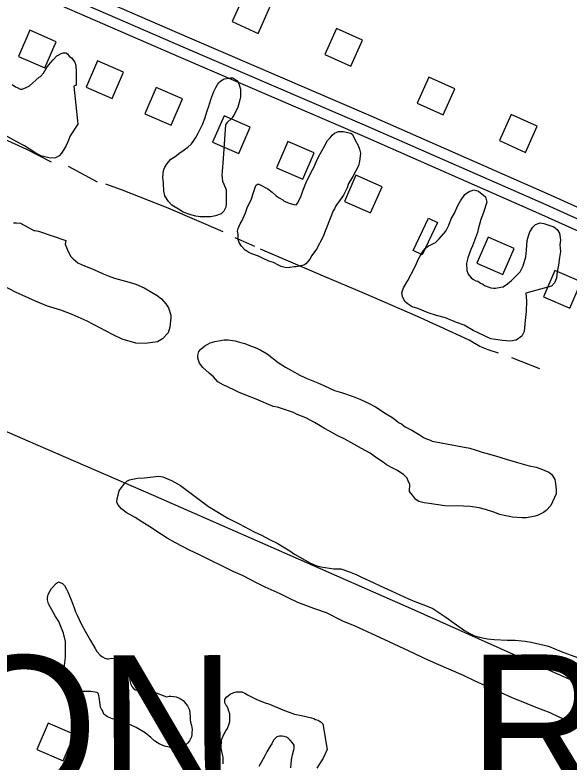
# Model space of a CAD drawing. Extents: x 3297735 to 3335592, y 670436 to 695807.
# Drawn here: x 3304243 to 3305019, y 689596 to 690643 of the extents above; entities that cross this region are included whole.
import ezdxf

# ---------------------------------------------------------------- set-up
doc = ezdxf.new("R2010")
doc.units = 0
for name, color, linetype in [('V-BLDG-OTLN', 7, 'Continuous'), ('V-ROAD-CNTR', 7, 'Continuous'), ('V-SITE-VEGE', 7, 'Continuous'), ('V-TOPO-GNAM-IDEN', 7, 'Continuous'), ('V-TOPO-SHOR', 7, 'Continuous')]:
    doc.layers.add(name, color=color, linetype=linetype)

msp = doc.modelspace()

# ---------------------------------------------------------------- linework, layer by layer
at = {"layer": 'V-BLDG-OTLN'}
for points in [[(3304546.8, 690633.4), (3304583.3, 690616.9), (3304599.7, 690653.4), (3304563.2, 690669.8)], [(3304676.6, 690587.3), (3304713, 690570.9), (3304729.5, 690607.4), (3304693, 690623.8)], [(3304300.4, 690605.2), (3304263.7, 690621.2), (3304247.8, 690584.5), (3304284.4, 690568.5)], [(3304394.8, 690562.4), (3304358.2, 690578.4), (3304342.2, 690541.7), (3304378.9, 690525.8)], [(3304805.8, 690519), (3304842.3, 690502.6), (3304858.7, 690539), (3304822.3, 690555.5)], [(3304477.3, 690525), (3304440.6, 690541), (3304424.6, 690504.3), (3304461.3, 690488.4)], [(3304572.1, 690485.3), (3304535.5, 690501.3), (3304519.5, 690464.6), (3304556.2, 690448.6)], [(3304921, 690466.7), (3304957.5, 690450.2), (3304973.9, 690486.7), (3304937.5, 690503.1)], [(3304661.6, 690449.3), (3304624.9, 690465.3), (3304609, 690428.6), (3304645.6, 690412.7)], [(3304756.7, 690402.1), (3304720, 690418), (3304704, 690381.4), (3304740.7, 690365.4)], [(3304834.3, 690352), (3304813.1, 690306.8), (3304800.4, 690312.7), (3304821.6, 690358)], [(3304941.9, 690315.6), (3304905.3, 690331.5), (3304889.3, 690294.9), (3304926, 690278.9)], [(3305035.6, 690268.6), (3304998.9, 690284.5), (3304982.9, 690247.9), (3305019.6, 690231.9)], [(3304273.5, 689613.7), (3304310.2, 689597.8), (3304326.1, 689634.6), (3304289.4, 689650.4)]]:
    msp.add_lwpolyline(points, close=True, dxfattribs=at)
at = {"layer": 'V-ROAD-CNTR'}
for points in [[(3306241.4, 689842), (3305980.6, 689955.8), (3305557.2, 690139.7), (3305181.2, 690305.1), (3304992.6, 690390.2), (3304741.3, 690500.8), (3304487.4, 690610), (3304185.6, 690741.2), (3303873.8, 690874.5), (3303553.4, 691010), (3303331.5, 691105.4), (3303103.9, 691201.6), (3302902, 691283.7), (3302585.2, 691422.4), (3302423.9, 691496.4), (3302123.7, 691620.2), (3301854, 691736.4)], [(3306249.2, 689822.3), (3305974.6, 689942), (3305551.2, 690126), (3305175.1, 690291.4), (3304986.5, 690376.5), (3304735.3, 690487), (3304481.4, 690596.3), (3304179.7, 690727.4), (3303868, 690860.6), (3303547.5, 690996.2), (3303325.6, 691091.6), (3303098.2, 691187.8), (3302896.2, 691269.9), (3302579.1, 691408.7), (3302417.9, 691482.6), (3302117.9, 691606.3), (3301848.1, 691722.6)], [(3306229.4, 689814.5), (3305968.6, 689928.3), (3305545.2, 690112.2), (3305169, 690277.7), (3304980.3, 690362.8), (3304729.3, 690473.3), (3304475.4, 690582.5), (3304173.8, 690713.6), (3303862.1, 690846.8), (3303541.6, 690982.4), (3303319.7, 691077.8), (3303092.4, 691173.9), (3302890.4, 691256.1), (3302572.9, 691395), (3302411.9, 691468.9), (3302112.1, 691592.5), (3301842.1, 691708.8)]]:
    msp.add_lwpolyline(points, dxfattribs=at)
at = {"layer": 'V-SITE-VEGE'}
for points in [[(3304238.9, 690545.3), (3304243.6, 690541.9), (3304245.9, 690540.9), (3304250.2, 690538.5), (3304253, 690538.5), (3304258.3, 690540.9), (3304263, 690543.2), (3304276.4, 690555.5), (3304278.3, 690556.4), (3304282.6, 690561.1), (3304286.5, 690567.7), (3304289.8, 690572.5), (3304296, 690580), (3304301.3, 690585.2), (3304304.1, 690586.6), (3304307.5, 690588.5), (3304310.3, 690589.4), (3304314.1, 690589.4), (3304316.5, 690588.4), (3304318.8, 690585.1), (3304321.7, 690582.7), (3304326.4, 690576.5), (3304327.8, 690571.7), (3304328.2, 690563.2), (3304328.6, 690558.4), (3304328.5, 690544.2), (3304325.2, 690542.8), (3304330.6, 690489.6), (3304320, 690473.1), (3304316.6, 690465), (3304313.3, 690457.9), (3304308, 690448.9), (3304304.7, 690445.2), (3304299.4, 690442.4), (3304291.8, 690441.9), (3304279, 690445.3), (3304270.5, 690450.1), (3304255.9, 690459.2), (3304245.5, 690465), (3304229.4, 690473.7)], [(3304240.5, 690351.6), (3304244.7, 690351.6), (3304250.4, 690351.1), (3304268.9, 690340.5), (3304271.2, 690340.5), (3304275.5, 690340), (3304313.9, 690326.5)], [(3304313.9, 690326.5), (3304312.9, 690321.7), (3304315.7, 690314.6), (3304317.5, 690310.3), (3304320.8, 690304.1), (3304324.1, 690300.8), (3304330.7, 690295.5), (3304336.9, 690292.6), (3304349.2, 690287.3), (3304353, 690285.9), (3304366.2, 690280.1), (3304373.3, 690277.2), (3304382.3, 690273.8), (3304402.7, 690268.5), (3304412.2, 690265.6), (3304423.5, 690260.3), (3304431.6, 690255.5), (3304442, 690249.7), (3304448.1, 690244.9), (3304454.2, 690237.8), (3304457.5, 690232.5), (3304460.8, 690222.1), (3304460.8, 690218.3), (3304459.7, 690205.5), (3304457.3, 690197.4), (3304449.2, 690188.9), (3304442.5, 690184.7), (3304424.9, 690182.4), (3304412.1, 690183), (3304392.7, 690188.3), (3304379.5, 690195.1), (3304344, 690213.8)], [(3304344, 690213.8), (3304322.7, 690222.9), (3304307.1, 690229.2), (3304288.1, 690234.6), (3304271.5, 690241.8), (3304243.6, 690254.3), (3304227.5, 690262.5)], [(3304747.6, 690093.7), (3304762.5, 690083.8), (3304770.5, 690079.2), (3304774.1, 690076.4), (3304780.9, 690071.4), (3304784.1, 690069.8), (3304787.3, 690066.9), (3304788.9, 690065.7), (3304792.9, 690064), (3304798.6, 690061.1), (3304810.2, 690054.1), (3304815.8, 690050.4), (3304819, 690048.7), (3304823.1, 690047.4), (3304827.1, 690045.8), (3304879.9, 690035.8), (3304888.4, 690032.8), (3304896.8, 690030.3), (3304915.8, 690025.2), (3304930.7, 690020.2), (3304946.4, 690015.9), (3304962.9, 690010.8), (3304972.6, 690009.1), (3304979, 690006.6), (3304990.3, 690002), (3304994.3, 689998.7), (3304998.6, 689991.8), (3304999.8, 689986.1), (3305000.5, 689977.6), (3305000.4, 689971.9), (3304993.3, 689955.4), (3304986.8, 689948.3), (3304982.7, 689945.5), (3304974.5, 689941.5), (3304971.3, 689940.4), (3304959.1, 689938.1), (3304953.1, 689938.2), (3304939.3, 689939.2), (3304930, 689940.9), (3304921.2, 689943), (3304914.7, 689945.5), (3304901.5, 689949.8), (3304892.6, 689952.3), (3304880.1, 689954.1), (3304870.8, 689954.6), (3304844.9, 689954.9), (3304822.7, 689958.1), (3304815.8, 689959.4), (3304808.2, 689961.1), (3304803.4, 689964.4), (3304799.4, 689970.1), (3304795.4, 689975), (3304795.6, 689985.5), (3304794, 689988.8), (3304792, 689993.6), (3304787.2, 689998.6), (3304778.4, 690004.7), (3304772, 690007.7), (3304762.8, 690012.6), (3304758.4, 690016.3), (3304747.5, 690023.3), (3304740.3, 690028.7), (3304727.9, 690035.3), (3304717.4, 690041.5), (3304704.6, 690048.6), (3304694.1, 690053.6), (3304683.3, 690059.4), (3304676.1, 690063.1), (3304667.6, 690068.5), (3304662, 690071.8), (3304650, 690078.4), (3304637.9, 690083), (3304632.7, 690085.9), (3304610.5, 690093.1), (3304604.1, 690094.3), (3304580.4, 690104.4), (3304565.9, 690109.8), (3304555.8, 690114.4), (3304549, 690117.3), (3304534.1, 690124.4), (3304526.9, 690128.5), (3304520.5, 690135.5), (3304514.5, 690140.8), (3304505.7, 690149), (3304501.3, 690154.7), (3304499, 690162), (3304498.7, 690165.7), (3304500.4, 690171.3), (3304502.8, 690174.5), (3304508.5, 690179.3), (3304512.6, 690181.3), (3304515.9, 690183.2), (3304522.4, 690185.2), (3304527.6, 690186.3), (3304535.7, 690187.4), (3304541.4, 690187.4), (3304551.1, 690186), (3304557.1, 690184.3), (3304564.8, 690182.6), (3304570.4, 690180.1), (3304581.3, 690175.9)], [(3304581.3, 690175.9), (3304586.9, 690173), (3304595.7, 690167.7), (3304611.4, 690155.7), (3304621.4, 690149.1), (3304629.8, 690144.6), (3304641.5, 690137.9), (3304650.3, 690133.8), (3304666.8, 690127.5), (3304676, 690123.3), (3304690.1, 690116.7), (3304699.8, 690113.7), (3304716.3, 690108.3), (3304725.5, 690104.5), (3304736.8, 690099.1), (3304747.6, 690093.7)], [(3305028, 689649.4), (3305005.8, 689658.5), (3304992, 689664.8), (3304972.6, 689672.5), (3304959.9, 689677.8), (3304938.1, 689686.5), (3304923.4, 689692.8), (3304901.6, 689702.9), (3304886, 689709.6), (3304870.9, 689717.3), (3304850.5, 689726), (3304836.3, 689732.2), (3304816, 689740.9), (3304801.8, 689748.1), (3304759.7, 689767.9), (3304719, 689786.2), (3304702, 689793.4), (3304678.8, 689804.9), (3304661.3, 689811.2), (3304639, 689819.4), (3304626.2, 689825.7), (3304613.9, 689831.9), (3304593.1, 689841.1), (3304580.8, 689847.3), (3304561.4, 689857.4), (3304548.2, 689863.2), (3304501.3, 689886.3), (3304487.1, 689893), (3304467.3, 689903.1), (3304455.9, 689909.8), (3304439.9, 689919.9), (3304435.1, 689923.2), (3304420.5, 689932.8), (3304411, 689938.6), (3304398.3, 689945.8), (3304392.1, 689951), (3304386.9, 689956.8), (3304385.5, 689960.1), (3304385.6, 689965.3), (3304387, 689970.1), (3304388.5, 689976.2), (3304391.8, 689980.9), (3304396.6, 689986.6), (3304399.5, 689989.4), (3304403.3, 689991.3), (3304414.2, 689993.6), (3304424.2, 689994), (3304444.1, 689996.7), (3304449.8, 689995.8), (3304461.7, 689990.5), (3304474.4, 689983.7), (3304513.6, 689954.1), (3304540.6, 689937.7), (3304556.7, 689929.6), (3304577.5, 689918.5), (3304587.9, 689913.7), (3304600.2, 689907.5), (3304610.1, 689902.7), (3304627.6, 689892.1), (3304634.2, 689887.3), (3304656.4, 689874.8), (3304665.4, 689871), (3304671.1, 689869.5), (3304689.1, 689866.6), (3304699.1, 689866.5), (3304711.4, 689862.6), (3304720.4, 689858.8), (3304728, 689854.9), (3304733.2, 689852.5), (3304744.5, 689847.7)], [(3304478.2, 689617.4), (3304473.7, 689616), (3304471.5, 689615.7), (3304466.7, 689615.8), (3304463.1, 689616.1), (3304452, 689618.1), (3304444.7, 689621.5), (3304442.2, 689622.9), (3304438.6, 689625.5), (3304432.8, 689630.5), (3304425, 689637), (3304412.5, 689644.6), (3304404.4, 689648.3), (3304398.6, 689650.5), (3304394.7, 689652.2), (3304388.8, 689653.7), (3304384.9, 689655.1), (3304379.4, 689656.5), (3304372.1, 689659.4), (3304367.1, 689663.3), (3304365.2, 689668.1), (3304364.1, 689670), (3304362.7, 689672.8), (3304362.2, 689676.7), (3304360.6, 689686.8), (3304360.3, 689689), (3304359.8, 689691.8), (3304357.8, 689693.5), (3304348.9, 689694.7), (3304338.9, 689694.8), (3304336.1, 689695), (3304332.2, 689695.1), (3304324.6, 689698.5), (3304322.4, 689699.6), (3304319.6, 689700.7), (3304315.7, 689703.3), (3304311.9, 689705.2), (3304309.4, 689706.7), (3304308.3, 689709.2), (3304308.3, 689712.8), (3304310.6, 689721.7), (3304311.4, 689725.6), (3304312.3, 689731.8), (3304312.6, 689735.1), (3304313.2, 689738.7), (3304313.5, 689743.5), (3304313.6, 689764.7), (3304310.6, 689776.7), (3304308.7, 689781.5), (3304306.2, 689788.2), (3304304, 689792.9), (3304299.6, 689799.9), (3304296.6, 689805.3), (3304289.7, 689817.9), (3304288.1, 689823.5), (3304288.1, 689826.5), (3304289.2, 689830.7), (3304292, 689836), (3304294, 689839.1), (3304300.8, 689846.8), (3304303.6, 689848.5), (3304309.4, 689846.2), (3304312.2, 689843.4), (3304314.9, 689838.1), (3304316.9, 689834.7), (3304321.5, 689823.5), (3304324.3, 689815.7), (3304326.2, 689810.9), (3304327.3, 689806.5), (3304329.8, 689801.7), (3304335.8, 689788.8), (3304341.1, 689779.6), (3304348.5, 689766.1), (3304355.2, 689754.9), (3304357.4, 689751), (3304361.8, 689746), (3304365.4, 689743.4), (3304368.7, 689741.4), (3304371.3, 689740.6), (3304373.5, 689740.6), (3304376, 689741.1), (3304381.6, 689741.4), (3304384.9, 689741.3), (3304388.6, 689740.5), (3304390.8, 689739.1), (3304394.1, 689736.5), (3304395.5, 689734.6), (3304399.1, 689730.4), (3304401, 689727), (3304402.9, 689720.3), (3304402.9, 689716.1), (3304403.4, 689710.2), (3304404.8, 689704.7), (3304406.2, 689701.9), (3304409.2, 689698.8), (3304411.4, 689697.4), (3304414.8, 689696.5), (3304417, 689696.5), (3304425.1, 689697.8), (3304427.6, 689698.1), (3304454.9, 689687.6)], [(3304744.5, 689847.7), (3304754, 689842.9), (3304769.6, 689836.1), (3304793.8, 689824.6), (3304802.7, 689821.2), (3304817.4, 689815.4), (3304827.8, 689811.1), (3304846.3, 689799.1), (3304857.6, 689790.5), (3304872.2, 689780.4), (3304879.8, 689776.1), (3304886.4, 689772.7), (3304893.1, 689770.8), (3304904.4, 689768.8), (3304913.9, 689767.8), (3304932, 689766.8), (3304943.3, 689766.7), (3304957.1, 689765.6), (3304965.6, 689764.2), (3304989.8, 689758.3), (3305007.8, 689751.1), (3305030.5, 689742.4)], [(3304534.5, 689593.4), (3304534.2, 689602.7), (3304532.7, 689608.4), (3304531.6, 689615.7), (3304531.7, 689627.4), (3304535, 689634.7), (3304537.9, 689639.9), (3304540.4, 689643.1), (3304542.9, 689649.5), (3304543.4, 689652.7), (3304543.5, 689663.7), (3304542.3, 689667.3), (3304541.2, 689670.6), (3304539.2, 689674.6), (3304538, 689676.3), (3304536.4, 689679.1), (3304536.5, 689684), (3304539.4, 689687.2), (3304541.4, 689688.8), (3304543.9, 689691.2), (3304549.1, 689693.5), (3304552.4, 689694.3), (3304560.5, 689694.2), (3304564.5, 689692.5), (3304568.5, 689690), (3304581.4, 689683.8), (3304591.8, 689679.6), (3304599.1, 689677.1), (3304617.6, 689669.2), (3304634.1, 689662.9), (3304643.8, 689661.1), (3304657.9, 689658.1), (3304661.1, 689656.9), (3304663.5, 689655.6), (3304667.1, 689654.8), (3304671.5, 689651.9), (3304673.9, 689649.8), (3304679.9, 689613.8), (3304674.1, 689601.3), (3304665.4, 689587.7)], [(3304454.9, 689687.6), (3304458.6, 689688.4), (3304460.8, 689688.4), (3304465.3, 689688.1), (3304468.6, 689687.2), (3304473.9, 689685.2), (3304478.1, 689682.1), (3304480.5, 689679.6), (3304481.7, 689677.9), (3304484.4, 689674.8), (3304485.5, 689671.8), (3304486.9, 689669), (3304488.2, 689659.2), (3304488.2, 689655), (3304488.7, 689651.9), (3304489.8, 689647.2), (3304490.6, 689644.4), (3304490.9, 689641.6), (3304490.6, 689636.8), (3304490.6, 689634.6), (3304490, 689631.5), (3304489.2, 689629.3), (3304486.9, 689626), (3304484.4, 689622.6), (3304481, 689619.3), (3304478.2, 689617.4)], [(3304629.1, 689588.1), (3304630, 689599.1), (3304631.3, 689606.3), (3304633.5, 689615.2), (3304633.9, 689619.6), (3304631.5, 689622.9), (3304628.3, 689626.6), (3304625.9, 689629), (3304623.1, 689630.7), (3304619.9, 689631.9), (3304617.1, 689632.4), (3304613.1, 689632.4), (3304609.4, 689631.3), (3304606.1, 689628.1), (3304604.9, 689626.5), (3304602.4, 689621.7), (3304599.9, 689618.4), (3304595.4, 689610.4), (3304592.5, 689604.8), (3304587.9, 689596.4), (3304584.2, 689589.9)]]:
    msp.add_lwpolyline(points, dxfattribs=at)
for points in [[(3304533.8, 690435.2), (3304532.3, 690418.1), (3304533.2, 690410), (3304535, 690405.7), (3304538.3, 690397.6), (3304538.3, 690389.6), (3304538.7, 690378.6), (3304538.2, 690373.4), (3304535.3, 690367.8), (3304531.5, 690364), (3304523.4, 690361.2), (3304517.2, 690359.8), (3304502, 690359.9), (3304495.8, 690360.9), (3304489.2, 690362.8), (3304478.3, 690366.2), (3304471.7, 690370.5), (3304462.2, 690376.3), (3304457.5, 690381.1), (3304452.8, 690389.2), (3304451, 690395.8), (3304450.6, 690407.2), (3304449.7, 690414.8), (3304450.7, 690424.8), (3304452.6, 690429.5), (3304456, 690434.7), (3304461.2, 690440.8), (3304468.4, 690445.5), (3304472.2, 690448.4), (3304479.8, 690453.5), (3304484.6, 690457.3), (3304489.8, 690462), (3304492.2, 690465.3), (3304496.1, 690471), (3304499.4, 690477.1), (3304505.2, 690489), (3304508.6, 690497.5), (3304512, 690508.4), (3304514.4, 690515), (3304516.8, 690524), (3304521.2, 690535.4), (3304524, 690541), (3304527.9, 690547.7), (3304530.8, 690550.5), (3304535.5, 690553.3), (3304539.3, 690553.8), (3304544.5, 690554.7), (3304547.9, 690554.7), (3304553.5, 690550.8), (3304555.4, 690548.4), (3304557.3, 690543.2), (3304558.7, 690538.9), (3304558.6, 690528), (3304556.7, 690520), (3304554.7, 690513.3), (3304550.4, 690504.8), (3304547, 690498.7), (3304539.4, 690491.6), (3304537.5, 690488.8)], [(3304673.9, 690331.2), (3304664.8, 690314.4), (3304658.6, 690305.9), (3304655.7, 690300.7), (3304649.9, 690293.9), (3304647.1, 690292.3), (3304636.1, 690289.7), (3304634.1, 690289.7), (3304627.6, 690289), (3304622.8, 690288.6), (3304615.5, 690290.3), (3304611.9, 690292), (3304604.7, 690295.7), (3304598.2, 690297.8), (3304589.4, 690302), (3304583.8, 690304.9), (3304574.5, 690307.8), (3304570.1, 690309.9), (3304567.3, 690311.6), (3304564.9, 690313.2), (3304559.7, 690319), (3304556.5, 690323.8), (3304555.4, 690328.3), (3304555.1, 690335.2), (3304554.3, 690339.6), (3304555.2, 690343.3), (3304558.1, 690350.1), (3304561, 690354.9), (3304565.6, 690365.4), (3304568.1, 690372.6), (3304573.9, 690385.1), (3304576.8, 690393.9), (3304580.2, 690403.6), (3304582.2, 690405.6), (3304584.3, 690405.6), (3304596.7, 690399.3), (3304603.1, 690394.4), (3304608.7, 690389.5), (3304612.7, 690386.6), (3304618, 690383.7), (3304619.9, 690381.7), (3304628, 690378.7), (3304633.2, 690377), (3304636.5, 690376.6), (3304638.9, 690379.4), (3304643.5, 690389.4), (3304646, 690396.3), (3304650.2, 690407.1), (3304657.7, 690422.4), (3304661.4, 690428.8), (3304664.8, 690437.7), (3304667.7, 690444.1), (3304676, 690459), (3304680.5, 690466.6), (3304684.2, 690470.6), (3304687.1, 690474.2), (3304690.3, 690477), (3304695.6, 690479.3), (3304702.5, 690479.3), (3304713, 690477.1), (3304715, 690475.5), (3304717.4, 690471.4), (3304718.9, 690467.3), (3304723.3, 690460), (3304725.2, 690454.7), (3304726.4, 690449), (3304726.3, 690445), (3304725, 690437.7), (3304723.7, 690431.3), (3304720, 690424.4), (3304715.8, 690416.4), (3304710, 690406.4), (3304708, 690400.7), (3304703, 690390.3), (3304698, 690383.5), (3304692.2, 690375.1), (3304690.2, 690371), (3304688.5, 690368.2)], [(3304957.9, 690253), (3304959.2, 690242.1), (3304958.6, 690227.4), (3304957.1, 690214.6), (3304955.6, 690199.4), (3304952.3, 690192.8), (3304944.6, 690187.2), (3304936.6, 690185.8), (3304925.2, 690186.8), (3304909, 690188.8), (3304901.9, 690192.2), (3304891.5, 690197.5), (3304884.4, 690200.8), (3304871.7, 690208), (3304860.8, 690211.9), (3304845.6, 690218.2), (3304832.8, 690221.6), (3304821.5, 690225.4), (3304806.8, 690231.2), (3304798.8, 690233.6), (3304792.1, 690238.4), (3304788.8, 690241.3), (3304785.6, 690248.4), (3304784.6, 690253.2), (3304786.6, 690260.3), (3304792.8, 690270.7), (3304797.6, 690279.7), (3304803.9, 690292), (3304807.3, 690300), (3304813.5, 690310.9), (3304817.3, 690315.6), (3304821.6, 690319.4), (3304824.9, 690320.8), (3304831.6, 690324.1), (3304836.9, 690328.8), (3304845.9, 690339.7), (3304850.3, 690348.2), (3304853.7, 690357.2), (3304858, 690365.2), (3304862.8, 690375.6), (3304866.6, 690382.2), (3304872.9, 690391.2), (3304877.6, 690395), (3304885.2, 690397.8), (3304891.9, 690395.8), (3304901.8, 690387.7), (3304903.6, 690380.6), (3304898.8, 690365.9), (3304894.9, 690355.9), (3304891.5, 690342.7), (3304890.5, 690337.9), (3304883.3, 690319), (3304880.9, 690314.3), (3304877, 690302.4), (3304875.1, 690294.9), (3304875.5, 690284.9), (3304877.4, 690279.7), (3304881.6, 690274.4), (3304884.9, 690272), (3304888.2, 690270.1), (3304891.1, 690269.6), (3304894.8, 690266.7), (3304898.1, 690265.3), (3304900, 690263.8), (3304909, 690260.5), (3304912.8, 690260), (3304915.7, 690259.9), (3304923.3, 690261.3), (3304926.6, 690261.8), (3304932.3, 690266), (3304938, 690270.7), (3304950, 690283), (3304954.3, 690291), (3304958.2, 690303.8), (3304959.2, 690313.3), (3304960.2, 690326.6), (3304961.7, 690333.2), (3304963.6, 690338.9), (3304968, 690345.5), (3304971.8, 690349.3), (3304978, 690351.6), (3304983.2, 690350.6), (3304997.4, 690345.8), (3305002.1, 690342), (3305005.4, 690337.2), (3305006.7, 690327.2), (3305005.8, 690320.6), (3305006.6, 690311.1), (3305005.2, 690303), (3305003.7, 690292.1), (3305002.2, 690282.6), (3305001.2, 690274.1), (3304998.3, 690267.5), (3304994, 690262.8)]]:
    msp.add_lwpolyline(points, close=True, dxfattribs=at)
at = {"layer": 'V-TOPO-SHOR'}
for p, q in [((3304358.5, 690408.4), (3304317.7, 690430.3)), ((3304578.8, 690318.1), (3304551.2, 690330.6)), ((3304675, 690276.7), (3304586.4, 690314.6)), ((3304977.7, 690146.9), (3304938.7, 690162.3))]:
    msp.add_line(p, q, dxfattribs=at)
for points in [[(3304294.1, 690436.6), (3304259.2, 690454.1), (3304215.8, 690473.6)], [(3305191.4, 689634.8), (3305128.3, 689663.5), (3304954.6, 689740.6), (3304802, 689808.8), (3304628.2, 689885.2), (3304436.8, 689969.5), (3304261.3, 690045.8), (3304046.9, 690139.2), (3303875.8, 690214.6), (3303723.2, 690281.9), (3303545.1, 690360), (3303356.3, 690444.4)], [(3304534.3, 690338.7), (3304457.1, 690371.9), (3304391.8, 690397.9), (3304370.1, 690405.6)], [(3304806.4, 690220.1), (3304732.3, 690252.5), (3304675, 690276.7)], [(3304920, 690168.7), (3304905.2, 690173.5), (3304893.7, 690178), (3304878.7, 690186.9), (3304838.1, 690205.8), (3304806.4, 690220.1)]]:
    msp.add_lwpolyline(points, dxfattribs=at)

# ---------------------------------------------------------------- texts
at = {"layer": 'V-TOPO-GNAM-IDEN'}
for s, rotation, p in [('BATON', 0.1614, (3303631.3, 689543.3)), ('ROUGE', 0.0922, (3304877.6, 689546.6))]:
    msp.add_text(s, height=200, rotation=rotation, dxfattribs=at).set_placement(p)

doc.saveas('drawing.dxf')
